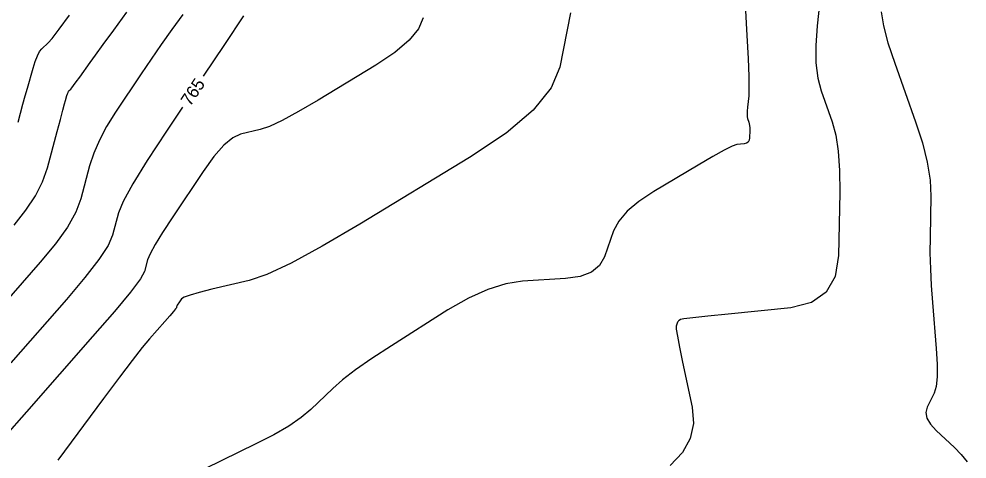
# Model space of a CAD drawing. Extents: x 2082232 to 2083549, y 592624 to 593832.
# Drawn here: x 2083402.7 to 2083455.8, y 592678.2 to 592702.8 of the extents above; entities that cross this region are included whole.
import ezdxf

# ---------------------------------------------------------------- set-up
doc = ezdxf.new("R2010")
doc.units = 0
doc.layers.add('DT_X_Contour_Major', color=7, linetype='Continuous')
doc.layers.add('DT_X_Contour_Minor', color=7, linetype='Continuous')

msp = doc.modelspace()

# ---------------------------------------------------------------- linework, layer by layer
at = {"layer": 'DT_X_Contour_Major'}
for points in [[(2083451.001, 592703.186), (2083451.133, 592702.408), (2083451.388, 592701.449), (2083451.766, 592700.311), (2083452.94, 592697.038), (2083453.323, 592695.857), (2083453.592, 592694.767), (2083453.747, 592693.769), (2083453.789, 592692.862), (2083453.748, 592690.568), (2083453.744, 592689.694), (2083453.765, 592688.795), (2083453.811, 592687.87), (2083453.88, 592686.919), (2083454.099, 592684.349), (2083454.152, 592683.469), (2083454.15, 592682.757), (2083454.091, 592682.212), (2083453.977, 592681.835), (2083453.596, 592681.054), (2083453.519, 592680.753), (2083453.576, 592680.435), (2083453.765, 592680.101), (2083454.088, 592679.751), (2083455.124, 592678.795), (2083455.493, 592678.416), (2083455.822, 592677.997)], [(2083415.277, 592702.958), (2083414.206, 592701.365), (2083413.015, 592699.588)], [(2083411.847, 592697.844), (2083410.956, 592696.515), (2083409.875, 592694.865), (2083409.066, 592693.552), (2083408.531, 592692.577), (2083408.269, 592691.939), (2083407.934, 592690.689), (2083407.678, 592690.112), (2083407.162, 592689.32), (2083406.384, 592688.311), (2083405.345, 592687.088), (2083402.226, 592683.537)]]:
    msp.add_lwpolyline(points, dxfattribs=at)
at = {"layer": 'DT_X_Contour_Minor'}
for points in [[(2083443.276, 592705.702), (2083443.482, 592701.859), (2083443.546, 592700.567), (2083443.585, 592699.576), (2083443.598, 592698.884), (2083443.586, 592698.493), (2083443.518, 592697.848), (2083443.5, 592697.627), (2083443.494, 592697.447), (2083443.501, 592697.309), (2083443.522, 592697.212), (2083443.595, 592697.009), (2083443.619, 592696.923), (2083443.635, 592696.817), (2083443.643, 592696.692), (2083443.644, 592696.547), (2083443.637, 592696.134), (2083443.615, 592695.997), (2083443.556, 592695.895), (2083443.459, 592695.827), (2083443.324, 592695.794), (2083442.914, 592695.752), (2083442.664, 592695.668), (2083442.218, 592695.45), (2083441.578, 592695.097), (2083440.744, 592694.609), (2083438.259, 592693.127), (2083437.42, 592692.572), (2083436.766, 592692.02), (2083436.297, 592691.47), (2083436.014, 592690.923), (2083435.505, 592689.465), (2083435.225, 592688.98), (2083434.768, 592688.617), (2083434.132, 592688.377), (2083433.318, 592688.26), (2083430.91, 592688.109), (2083429.971, 592687.966), (2083428.962, 592687.649), (2083427.881, 592687.159), (2083426.73, 592686.496), (2083423.565, 592684.495), (2083422.468, 592683.783), (2083421.554, 592683.148), (2083420.82, 592682.59), (2083420.268, 592682.109), (2083419.036, 592680.927), (2083418.498, 592680.474), (2083417.807, 592680.001), (2083416.962, 592679.508), (2083415.963, 592678.995), (2083413.097, 592677.601)], [(2083447.75, 592705.528), (2083447.422, 592702.406), (2083447.344, 592701.301), (2083447.355, 592700.325), (2083447.455, 592699.478), (2083447.644, 592698.762), (2083448.267, 592697.023), (2083448.469, 592696.288), (2083448.606, 592695.384), (2083448.679, 592694.312), (2083448.687, 592693.072), (2083448.624, 592689.542), (2083448.439, 592688.367), (2083447.931, 592687.489), (2083447.101, 592686.908), (2083445.948, 592686.625), (2083442.443, 592686.266), (2083441.29, 592686.146), (2083440.458, 592686.055), (2083439.946, 592685.994), (2083439.757, 592685.962), (2083439.679, 592685.915), (2083439.65, 592685.893), (2083439.624, 592685.859), (2083439.6, 592685.814), (2083439.577, 592685.758), (2083439.52, 592685.594), (2083439.527, 592685.422), (2083439.589, 592685.029), (2083439.707, 592684.414), (2083439.881, 592683.578), (2083440.419, 592681.055), (2083440.493, 592680.142), (2083440.311, 592679.295), (2083439.872, 592678.515), (2083439.178, 592677.8)], [(2083411.876, 592703.043), (2083411.258, 592702.195), (2083410.662, 592701.359), (2083410.088, 592700.534), (2083409.536, 592699.721), (2083408.094, 592697.568), (2083407.597, 592696.774), (2083407.19, 592696.01), (2083406.871, 592695.274), (2083406.642, 592694.568), (2083406.148, 592692.721), (2083405.867, 592691.979), (2083405.395, 592691.141), (2083404.731, 592690.204), (2083403.876, 592689.17), (2083401.34, 592686.283)], [(2083402.407, 592691.253), (2083403.073, 592692.078), (2083403.607, 592692.885), (2083404.01, 592693.674), (2083404.279, 592694.446), (2083404.823, 592696.48), (2083405.005, 592697.16), (2083405.144, 592697.677), (2083405.239, 592698.03), (2083405.291, 592698.218), (2083405.371, 592698.503), (2083405.402, 592698.6), (2083405.433, 592698.678), (2083405.466, 592698.738), (2083405.499, 592698.778), (2083405.589, 592698.862), (2083405.645, 592698.927), (2083405.749, 592699.062), (2083405.898, 592699.265), (2083406.094, 592699.537), (2083406.679, 592700.354), (2083406.972, 592700.759), (2083407.412, 592701.362), (2083408, 592702.163), (2083408.734, 592703.161)], [(2083433.605, 592703.128), (2083433.004, 592700.093), (2083432.518, 592698.923), (2083431.513, 592697.688), (2083429.986, 592696.389), (2083427.94, 592695.026), (2083421.788, 592691.305), (2083419.671, 592690.061), (2083417.933, 592689.12), (2083416.575, 592688.481), (2083415.595, 592688.145), (2083413.489, 592687.654), (2083412.79, 592687.482), (2083412.276, 592687.335), (2083411.944, 592687.213), (2083411.796, 592687.117), (2083411.646, 592686.893), (2083411.597, 592686.817), (2083411.559, 592686.757), (2083411.535, 592686.712), (2083411.522, 592686.682), (2083411.507, 592686.624), (2083411.462, 592686.56), (2083411.338, 592686.409), (2083411.135, 592686.172), (2083410.852, 592685.849), (2083409.995, 592684.873), (2083409.594, 592684.39), (2083409.032, 592683.676), (2083408.311, 592682.729), (2083407.43, 592681.55), (2083404.868, 592678.095)], [(2083425.333, 592702.857), (2083425.078, 592702.244), (2083424.551, 592701.597), (2083423.751, 592700.916), (2083422.678, 592700.201), (2083419.454, 592698.251), (2083418.345, 592697.599), (2083417.434, 592697.106), (2083416.721, 592696.771), (2083416.208, 592696.595), (2083415.104, 592696.337), (2083414.662, 592696.134), (2083414.164, 592695.716), (2083413.611, 592695.086), (2083413.001, 592694.241), (2083411.301, 592691.704), (2083410.736, 592690.841), (2083410.313, 592690.154), (2083410.033, 592689.644), (2083409.896, 592689.311), (2083409.721, 592688.657), (2083409.49, 592688.244), (2083408.928, 592687.498), (2083408.036, 592686.419), (2083406.814, 592685.005), (2083403.112, 592680.791), (2083401.863, 592679.37)], [(2083402.633, 592697.002), (2083402.773, 592697.523), (2083402.907, 592698.015), (2083403.035, 592698.478), (2083403.156, 592698.912), (2083403.472, 592700.032), (2083403.592, 592700.415), (2083403.716, 592700.724), (2083403.843, 592700.958), (2083403.974, 592701.119), (2083404.328, 592701.447), (2083404.549, 592701.701), (2083404.946, 592702.217), (2083405.52, 592702.995)]]:
    msp.add_lwpolyline(points, dxfattribs=at)

# ---------------------------------------------------------------- texts
at = {"layer": 'DT_X_Contour_Major'}
msp.add_text('765', height=0.7, rotation=56.1803, dxfattribs=at).set_placement((2083412.279, 592697.859))

doc.saveas('drawing.dxf')
